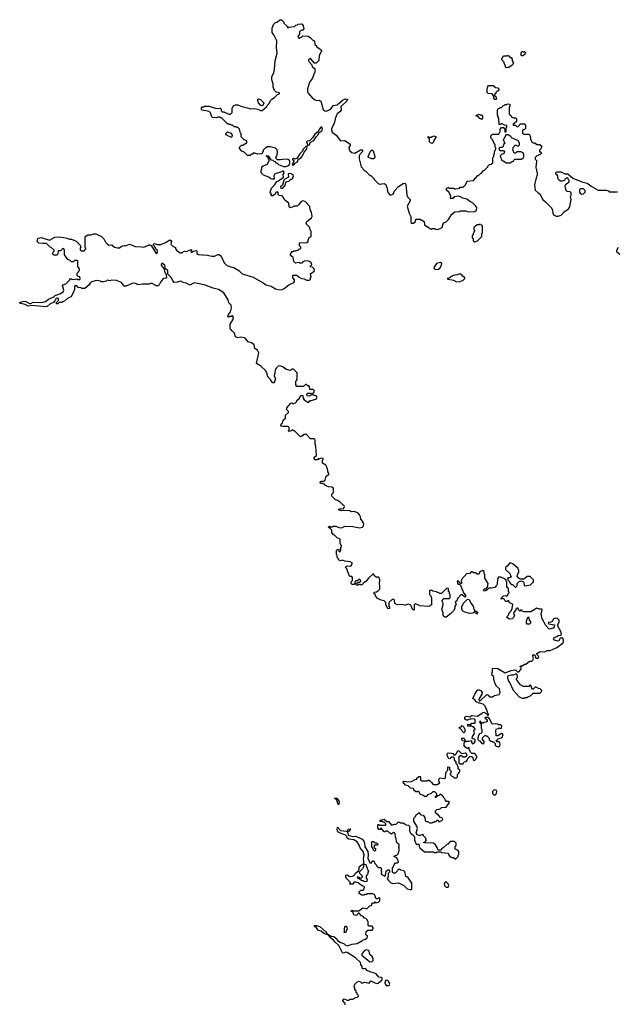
# Model space of a CAD drawing. Extents: x 1980017 to 2252640, y 74400 to 266395.
# Tile 285 of 388: x 2141112 to 2149204, y 219074 to 232410. Entities that reach past the tile are written whole.
import ezdxf

# ---------------------------------------------------------------- set-up
doc = ezdxf.new("R2010")
doc.units = 0

msp = doc.modelspace()

# ---------------------------------------------------------------- linework, layer by layer
at = {"layer": '0CON20XD'}
for points in [[(2142768, 229332), (2142795, 229328), (2142865, 229362), (2142875, 229362), (2142893, 229353), (2142952, 229255), (2142968, 229242), (2142980, 229265), (2142979, 229285), (2142954, 229304), (2142945, 229328), (2142922, 229355), (2142925, 229370), (2142935, 229377), (2142975, 229367), (2143025, 229367), (2143087, 229393), (2143145, 229428), (2143159, 229419), (2143166, 229406), (2143158, 229375), (2143162, 229365), (2143185, 229343), (2143220, 229325), (2143222, 229305), (2143238, 229285), (2143285, 229250), (2143305, 229250), (2143343, 229277), (2143375, 229272), (2143405, 229290), (2143437, 229297), (2143440, 229285), (2143430, 229275), (2143435, 229260), (2143445, 229260), (2143464, 229276), (2143500, 229285), (2143512, 229275), (2143513, 229243), (2143528, 229228), (2143655, 229222), (2143715, 229208), (2143752, 229208), (2143795, 229230), (2143815, 229228), (2143840, 229205), (2143882, 229115), (2143915, 229082), (2143985, 229058), (2144013, 229053), (2144080, 229015), (2144125, 228970), (2144275, 228922), (2144408, 228848), (2144445, 228818), (2144518, 228802), (2144576, 228766), (2144614, 228754), (2144655, 228752), (2144693, 228767), (2144755, 228818), (2144825, 228850), (2144832, 228865), (2144832, 228885), (2144812, 228915), (2144810, 228945), (2144815, 228950), (2144865, 228950), (2144895, 228922), (2144930, 228905), (2144965, 228898), (2144995, 228882), (2145037, 228883), (2145050, 228895), (2145050, 228915), (2145058, 228925), (2145052, 228968), (2145098, 229002), (2145102, 229015), (2145100, 229035), (2145078, 229058), (2145052, 229062), (2145052, 229078), (2145070, 229095), (2145060, 229115), (2145035, 229133), (2145005, 229142), (2144965, 229140), (2144955, 229130), (2144945, 229130), (2144935, 229110), (2144905, 229110), (2144895, 229120), (2144845, 229110), (2144823, 229133), (2144817, 229187), (2144780, 229215), (2144780, 229235), (2144802, 229268), (2144815, 229270), (2144825, 229280), (2144855, 229280), (2144865, 229290), (2144885, 229290), (2144902, 229308), (2144918, 229312), (2144918, 229328), (2144900, 229345), (2144902, 229388), (2145008, 229392), (2145020, 229405), (2145020, 229425), (2145032, 229458), (2145060, 229475), (2145060, 229545), (2145050, 229555), (2145035, 229600), (2144990, 229645), (2145000, 229675), (2145063, 229727), (2145072, 229745), (2145063, 229803), (2145047, 229835), (2145042, 229882), (2144976, 229946), (2144945, 229957), (2144922, 229948), (2144893, 229907), (2144867, 229883), (2144827, 229883), (2144795, 229868), (2144785, 229870), (2144775, 229860), (2144760, 229875), (2144758, 229925), (2144700, 229965), (2144678, 230008), (2144665, 230022), (2144625, 230030), (2144612, 230042), (2144612, 230065), (2144605, 230077), (2144575, 230068), (2144570, 230045), (2144540, 230025), (2144524, 230024), (2144512, 230035), (2144520, 230055), (2144505, 230060), (2144503, 230073), (2144522, 230128), (2144570, 230180), (2144592, 230218), (2144615, 230227), (2144682, 230275), (2144678, 230315), (2144692, 230338), (2144690, 230355), (2144685, 230360), (2144673, 230357), (2144647, 230343), (2144565, 230320), (2144552, 230295), (2144558, 230252), (2144535, 230248), (2144513, 230253), (2144487, 230277), (2144412, 230302), (2144380, 230335), (2144380, 230375), (2144390, 230385), (2144392, 230418), (2144408, 230432), (2144468, 230452), (2144482, 230488), (2144490, 230495), (2144490, 230515), (2144482, 230522), (2144478, 230538), (2144452, 230562), (2144455, 230570), (2144478, 230568), (2144512, 230512), (2144538, 230508), (2144552, 230492), (2144568, 230488), (2144582, 230472), (2144598, 230468), (2144615, 230450), (2144685, 230422), (2144715, 230420), (2144745, 230430), (2144760, 230445), (2144768, 230465), (2144768, 230498), (2144747, 230517), (2144735, 230520), (2144675, 230518), (2144645, 230510), (2144602, 230512), (2144580, 230535), (2144580, 230545), (2144598, 230575), (2144602, 230625), (2144597, 230647), (2144575, 230668), (2144505, 230688), (2144465, 230690), (2144455, 230680), (2144445, 230680), (2144410, 230645), (2144410, 230625), (2144402, 230618), (2144398, 230602), (2144387, 230593), (2144335, 230588), (2144295, 230600), (2144275, 230600), (2144265, 230590), (2144255, 230590), (2144235, 230570), (2144205, 230570), (2144195, 230570), (2144150, 230615), (2144121, 230631), (2144090, 230665), (2144092, 230688), (2144115, 230710), (2144135, 230710), (2144162, 230728), (2144178, 230732), (2144190, 230745), (2144188, 230768), (2144152, 230782), (2144112, 230822), (2144110, 230865), (2144100, 230875), (2144090, 230925), (2144065, 230950), (2144052, 230952), (2144045, 230960), (2144015, 230960), (2143995, 230980), (2143975, 230980), (2143965, 230990), (2143945, 230990), (2143938, 230998), (2143925, 231000), (2143845, 231080), (2143835, 231080), (2143825, 231090), (2143795, 231090), (2143775, 231080), (2143723, 231083), (2143712, 231095), (2143698, 231148), (2143678, 231168), (2143583, 231183), (2143573, 231193), (2143573, 231217), (2143585, 231230), (2143605, 231230), (2143615, 231240), (2143675, 231240), (2143778, 231208), (2143825, 231210), (2143838, 231198), (2143840, 231175), (2143852, 231162), (2143875, 231160), (2143945, 231130), (2143968, 231132), (2143988, 231152), (2143990, 231205), (2144003, 231237), (2144011, 231249), (2144036, 231256), (2144065, 231257), (2144105, 231240), (2144244, 231204), (2144295, 231208), (2144335, 231200), (2144375, 231178), (2144395, 231178), (2144458, 231232), (2144462, 231248), (2144490, 231275), (2144506, 231314), (2144525, 231332), (2144563, 231357), (2144602, 231398), (2144630, 231405), (2144628, 231418), (2144620, 231425), (2144585, 231430), (2144562, 231452), (2144543, 231495), (2144543, 231543), (2144527, 231597), (2144527, 231635), (2144552, 231695), (2144562, 231735), (2144572, 231855), (2144598, 231955), (2144588, 232035), (2144592, 232122), (2144558, 232195), (2144531, 232235), (2144532, 232295), (2144550, 232345), (2144575, 232370), (2144605, 232380), (2144635, 232410), (2144658, 232408), (2144688, 232378), (2144690, 232365), (2144730, 232325), (2144732, 232312), (2144745, 232300), (2144755, 232310), (2144835, 232320), (2144852, 232338), (2144875, 232340), (2144885, 232350), (2144925, 232352), (2144935, 232348), (2144952, 232325), (2144960, 232285), (2144945, 232270), (2144932, 232268), (2144902, 232248), (2144900, 232215), (2144880, 232185), (2144882, 232172), (2144892, 232162), (2144905, 232160), (2144912, 232168), (2144928, 232172), (2144945, 232190), (2145017, 232187), (2145050, 232165), (2145085, 232130), (2145095, 232130), (2145105, 232120), (2145110, 232075), (2145130, 232055), (2145130, 232045), (2145200, 231995), (2145200, 231985), (2145168, 231925), (2145162, 231858), (2145125, 231820), (2145102, 231822), (2145055, 231882), (2145035, 231882), (2145023, 231867), (2145028, 231845), (2145068, 231798), (2145072, 231772), (2145108, 231748), (2145110, 231695), (2145100, 231685), (2145075, 231620), (2145038, 231565), (2145010, 231475), (2145010, 231435), (2145016, 231415), (2145075, 231348), (2145115, 231323), (2145135, 231317), (2145165, 231319), (2145189, 231305), (2145223, 231195), (2145244, 231174), (2145263, 231173), (2145295, 231183), (2145328, 231205), (2145355, 231246), (2145411, 231259), (2145485, 231322), (2145525, 231340), (2145550, 231335), (2145535, 231300), (2145462, 231235), (2145463, 231185), (2145448, 231161), (2145413, 231135), (2145402, 231118), (2145383, 231065), (2145376, 231024), (2145358, 230975), (2145333, 230937), (2145332, 230915), (2145345, 230888), (2145396, 230846), (2145455, 230768), (2145515, 230773), (2145588, 230725), (2145588, 230705), (2145571, 230679), (2145573, 230655), (2145584, 230634), (2145609, 230609), (2145649, 230601), (2145725, 230646), (2145755, 230647), (2145756, 230625), (2145718, 230585), (2145708, 230565), (2145707, 230527), (2145738, 230418), (2145785, 230362), (2145803, 230353), (2145855, 230300), (2145865, 230300), (2145910, 230255), (2145910, 230245), (2145968, 230192), (2145985, 230182), (2146045, 230190), (2146055, 230180), (2146065, 230180), (2146087, 230127), (2146092, 230085), (2146103, 230063), (2146125, 230040), (2146145, 230038), (2146170, 230045), (2146189, 230091), (2146240, 230150), (2146305, 230190), (2146328, 230198), (2146342, 230182), (2146352, 230035), (2146365, 230010), (2146400, 229975), (2146398, 229955), (2146360, 229885), (2146385, 229790), (2146410, 229745), (2146408, 229665), (2146420, 229655), (2146445, 229654), (2146470, 229675), (2146470, 229695), (2146482, 229708), (2146535, 229708), (2146590, 229675), (2146592, 229632), (2146625, 229610), (2146635, 229610), (2146665, 229580), (2146685, 229572), (2146695, 229580), (2146735, 229580), (2146745, 229572), (2146775, 229570), (2146825, 229590), (2146837, 229603), (2146842, 229635), (2146855, 229660), (2146885, 229670), (2146920, 229705), (2146965, 229778), (2147003, 229807), (2147065, 229810), (2147075, 229820), (2147155, 229820), (2147175, 229810), (2147205, 229808), (2147275, 229810), (2147298, 229832), (2147300, 229865), (2147290, 229875), (2147290, 229885), (2147245, 229930), (2147205, 229948), (2147165, 229980), (2147113, 229993), (2147082, 230012), (2147055, 230018), (2146995, 230010), (2146975, 229990), (2146945, 229990), (2146950, 230025), (2146930, 230055)], [(2147705, 231760), (2147690, 231775), (2147690, 231785), (2147670, 231815), (2147670, 231835), (2147640, 231865), (2147645, 231890), (2147665, 231920), (2147705, 231920), (2147715, 231930), (2147722, 231922), (2147735, 231920), (2147755, 231900), (2147765, 231900), (2147780, 231875), (2147780, 231855), (2147800, 231825), (2147780, 231795), (2147735, 231762), (2147705, 231760)], [(2147925, 231920), (2147912, 231922), (2147900, 231935), (2147900, 231965), (2147915, 231980), (2147928, 231978), (2147935, 231970), (2147945, 231980), (2147958, 231968), (2147960, 231955), (2147952, 231948), (2147948, 231932), (2147932, 231928), (2147925, 231920)], [(2147565, 231330), (2147545, 231330), (2147530, 231345), (2147530, 231375), (2147508, 231408), (2147455, 231410), (2147442, 231422), (2147440, 231475), (2147448, 231482), (2147450, 231505), (2147462, 231518), (2147525, 231520), (2147555, 231490), (2147587, 231487), (2147600, 231475), (2147600, 231455), (2147585, 231440), (2147575, 231440), (2147560, 231425), (2147558, 231412), (2147540, 231395), (2147542, 231382), (2147558, 231368), (2147562, 231352), (2147570, 231345), (2147565, 231330)], [(2144385, 231242), (2144371, 231251), (2144346, 231286), (2144337, 231315), (2144338, 231332), (2144345, 231338), (2144375, 231328), (2144418, 231285), (2144420, 231275), (2144410, 231265), (2144408, 231252), (2144385, 231242)], [(2146930, 230055), (2146928, 230068), (2146892, 230102), (2146892, 230128), (2146908, 230132), (2146915, 230140), (2146925, 230130), (2146985, 230130), (2146995, 230120), (2147015, 230120), (2147065, 230130), (2147075, 230140), (2147115, 230140), (2147150, 230175), (2147170, 230225), (2147258, 230232), (2147315, 230300), (2147325, 230300), (2147352, 230328), (2147365, 230330), (2147392, 230368), (2147405, 230370), (2147438, 230402), (2147450, 230415), (2147450, 230425), (2147472, 230448), (2147498, 230452), (2147518, 230472), (2147520, 230545), (2147530, 230555), (2147532, 230582), (2147540, 230595), (2147540, 230625), (2147560, 230655), (2147560, 230675), (2147550, 230685), (2147548, 230718), (2147542, 230722), (2147518, 230778), (2147500, 230795), (2147498, 230808), (2147490, 230815), (2147490, 230835), (2147515, 230860), (2147600, 230860), (2147620, 230895), (2147620, 230925), (2147635, 230950), (2147668, 230948), (2147672, 230932), (2147680, 230925), (2147682, 230892), (2147695, 230890), (2147700, 230895), (2147700, 230945), (2147710, 230955), (2147708, 230978), (2147675, 230980), (2147645, 231000), (2147632, 230998), (2147625, 230990), (2147602, 230992), (2147600, 231075), (2147592, 231082), (2147590, 231105), (2147580, 231115), (2147580, 231185), (2147588, 231192), (2147592, 231208), (2147608, 231212), (2147615, 231220), (2147638, 231222), (2147662, 231248), (2147678, 231252), (2147685, 231260), (2147705, 231260), (2147715, 231270), (2147748, 231268), (2147750, 231235), (2147740, 231225), (2147740, 231135), (2147748, 231128), (2147752, 231112), (2147768, 231108), (2147772, 231092), (2147788, 231088), (2147795, 231080), (2147825, 231080), (2147840, 231065), (2147838, 231032), (2147808, 231002), (2147792, 230998), (2147792, 230982), (2147825, 230980), (2147842, 230962), (2147855, 230960), (2147895, 231000), (2147948, 230998), (2147960, 230985), (2147960, 230935), (2147948, 230922), (2147932, 230918), (2147922, 230908), (2147922, 230872), (2147935, 230860), (2148008, 230858), (2148020, 230845), (2148022, 230822), (2148030, 230815), (2148030, 230785), (2148038, 230778), (2148042, 230762), (2148062, 230742), (2148085, 230740), (2148115, 230720), (2148155, 230720), (2148180, 230695), (2148168, 230662), (2148150, 230645), (2148152, 230622), (2148168, 230618), (2148178, 230602), (2148158, 230582), (2148142, 230578), (2148135, 230570), (2148112, 230568), (2148090, 230545), (2148093, 230523), (2148110, 230505), (2148110, 230465), (2148105, 230460), (2148100, 230405), (2148110, 230385), (2148110, 230355), (2148120, 230345), (2148120, 230305), (2148104, 230266), (2148082, 230175), (2148093, 230103), (2148130, 230065), (2148155, 230050), (2148194, 229974), (2148233, 229943), (2148310, 229865), (2148326, 229835), (2148331, 229791), (2148342, 229765), (2148375, 229748), (2148403, 229747), (2148445, 229763), (2148485, 229808), (2148543, 229847), (2148562, 229875), (2148580, 229975), (2148572, 230015), (2148580, 230035), (2148580, 230065), (2148565, 230080), (2148525, 230082), (2148512, 230095), (2148500, 230155), (2148507, 230183), (2148530, 230195), (2148550, 230215), (2148550, 230235), (2148542, 230242), (2148538, 230258), (2148525, 230270), (2148492, 230248), (2148488, 230232), (2148456, 230224), (2148434, 230224), (2148410, 230235), (2148400, 230265), (2148400, 230295), (2148388, 230308), (2148375, 230310), (2148370, 230325), (2148370, 230335), (2148385, 230350), (2148445, 230350), (2148495, 230320), (2148535, 230320), (2148602, 230262), (2148723, 230213), (2148795, 230198), (2148850, 230155), (2148945, 230102), (2149052, 230102), (2149085, 230090), (2149095, 230080), (2149205, 230080)], [(2147365, 231060), (2147358, 231068), (2147342, 231072), (2147318, 231098), (2147292, 231102), (2147292, 231118), (2147315, 231120), (2147325, 231130), (2147338, 231128), (2147345, 231120), (2147365, 231120), (2147380, 231105), (2147380, 231075), (2147365, 231060)], [(2143985, 230820), (2143965, 230820), (2143918, 230848), (2143902, 230852), (2143902, 230868), (2143925, 230890), (2143938, 230888), (2143945, 230880), (2143968, 230878), (2143990, 230845), (2143985, 230820)], [(2145015, 230708), (2145035, 230714), (2145043, 230747), (2145097, 230773), (2145126, 230824), (2145151, 230845), (2145163, 230877), (2145201, 230899), (2145210, 230925), (2145204, 230954), (2145195, 230957), (2145185, 230950), (2145149, 230891), (2145110, 230860), (2145075, 230810), (2145035, 230768), (2145005, 230766), (2144996, 230755), (2145015, 230708)], [(2146695, 230732), (2146675, 230740), (2146660, 230755), (2146660, 230795), (2146642, 230812), (2146642, 230828), (2146655, 230820), (2146685, 230820), (2146695, 230830), (2146725, 230838), (2146750, 230825), (2146718, 230775), (2146715, 230750), (2146695, 230732)], [(2147755, 230470), (2147782, 230488), (2147798, 230492), (2147802, 230508), (2147815, 230520), (2147905, 230520), (2147912, 230528), (2147928, 230532), (2147932, 230548), (2147940, 230555), (2147940, 230585), (2147932, 230592), (2147928, 230608), (2147912, 230612), (2147905, 230620), (2147845, 230620), (2147825, 230600), (2147812, 230602), (2147802, 230612), (2147800, 230635), (2147790, 230645), (2147792, 230678), (2147808, 230692), (2147815, 230710), (2147835, 230710), (2147845, 230700), (2147868, 230702), (2147880, 230715), (2147880, 230745), (2147872, 230752), (2147868, 230768), (2147772, 230812), (2147768, 230828), (2147752, 230832), (2147725, 230850), (2147695, 230850), (2147678, 230812), (2147670, 230805), (2147668, 230792), (2147660, 230785), (2147680, 230735), (2147662, 230718), (2147658, 230692), (2147645, 230680), (2147612, 230678), (2147602, 230668), (2147600, 230655), (2147615, 230640), (2147665, 230640), (2147678, 230618), (2147666, 230594), (2147642, 230588), (2147620, 230565), (2147642, 230502), (2147658, 230498), (2147705, 230470), (2147755, 230470)], [(2144802, 230442), (2144825, 230442), (2144842, 230468), (2144874, 230486), (2144882, 230515), (2144919, 230541), (2144942, 230568), (2144966, 230615), (2144997, 230653), (2145004, 230685), (2144998, 230695), (2144985, 230691), (2144949, 230655), (2144935, 230623), (2144905, 230593), (2144865, 230532), (2144835, 230520), (2144825, 230530), (2144815, 230530), (2144800, 230515), (2144818, 230508), (2144822, 230495), (2144802, 230442)], [(2145905, 230524), (2145882, 230525), (2145840, 230545), (2145832, 230555), (2145862, 230628), (2145885, 230648), (2145896, 230636), (2145923, 230555), (2145917, 230535), (2145905, 230524)], [(2144649, 230129), (2144675, 230130), (2144708, 230162), (2144715, 230210), (2144735, 230220), (2144758, 230222), (2144782, 230248), (2144795, 230250), (2144810, 230265), (2144812, 230278), (2144820, 230285), (2144815, 230310), (2144802, 230312), (2144793, 230323), (2144778, 230328), (2144748, 230322), (2144752, 230275), (2144700, 230250), (2144690, 230235), (2144671, 230169), (2144644, 230146), (2144649, 230129)], [(2148718, 230048), (2148745, 230050), (2148770, 230075), (2148770, 230095), (2148747, 230117), (2148705, 230120), (2148693, 230107), (2148690, 230075), (2148700, 230060), (2148718, 230048)], [(2147275, 229402), (2147310, 229415), (2147368, 229475), (2147370, 229495), (2147360, 229505), (2147380, 229525), (2147380, 229615), (2147368, 229628), (2147352, 229632), (2147345, 229640), (2147335, 229630), (2147305, 229630), (2147260, 229595), (2147260, 229565), (2147268, 229558), (2147270, 229545), (2147250, 229515), (2147250, 229495), (2147240, 229485), (2147240, 229455), (2147250, 229445), (2147250, 229415), (2147275, 229402)], [(2145662, 224768), (2145695, 224790), (2145718, 224792), (2145728, 224802), (2145730, 224815), (2145715, 224830), (2145685, 224810), (2145662, 224808), (2145650, 224795), (2145648, 224772), (2145635, 224760), (2145615, 224760), (2145600, 224775), (2145602, 224798), (2145620, 224815), (2145620, 224855), (2145608, 224868), (2145585, 224870), (2145572, 224882), (2145570, 224905), (2145550, 224935), (2145547, 224967), (2145520, 224995), (2145548, 225012), (2145595, 225010), (2145617, 225047), (2145585, 225067), (2145514, 225074), (2145485, 225090), (2145455, 225082), (2145430, 225095), (2145428, 225108), (2145410, 225125), (2145410, 225155), (2145400, 225165), (2145400, 225225), (2145428, 225238), (2145440, 225225), (2145430, 225215), (2145445, 225200), (2145460, 225225), (2145460, 225265), (2145468, 225272), (2145470, 225285), (2145450, 225315), (2145450, 225375), (2145412, 225392), (2145375, 225430), (2145362, 225432), (2145340, 225465), (2145340, 225495), (2145318, 225518), (2145290, 225535), (2145305, 225548), (2145315, 225540), (2145345, 225540), (2145355, 225550), (2145395, 225552), (2145445, 225528), (2145485, 225530), (2145515, 225550), (2145623, 225547), (2145715, 225528), (2145752, 225538), (2145768, 225552), (2145770, 225585), (2145760, 225595), (2145760, 225615), (2145730, 225645), (2145727, 225675), (2145714, 225704), (2145694, 225724), (2145645, 225750), (2145605, 225742), (2145590, 225755), (2145565, 225763), (2145465, 225758), (2145438, 225765), (2145428, 225775), (2145462, 225788), (2145495, 225787), (2145512, 225815), (2145506, 225826), (2145490, 225835), (2145450, 225875), (2145417, 225897), (2145390, 225905), (2145340, 225955), (2145340, 225985), (2145360, 226005), (2145360, 226065), (2145337, 226077), (2145295, 226082), (2145273, 226093), (2145252, 226102), (2145238, 226118), (2145222, 226122), (2145215, 226130), (2145185, 226130), (2145180, 226135), (2145180, 226145), (2145192, 226158), (2145235, 226160), (2145250, 226175), (2145262, 226228), (2145298, 226252), (2145300, 226265), (2145290, 226275), (2145280, 226325), (2145270, 226335), (2145270, 226355), (2145262, 226362), (2145258, 226378), (2145210, 226405), (2145210, 226445), (2145220, 226455), (2145220, 226465), (2145195, 226470), (2145175, 226460), (2145155, 226460), (2145145, 226450), (2145115, 226450), (2145100, 226465), (2145100, 226485), (2145130, 226505), (2145122, 226635), (2145112, 226665), (2145113, 226713), (2145108, 226725), (2145093, 226733), (2145052, 226732), (2144995, 226790), (2144955, 226790), (2144935, 226770), (2144922, 226768), (2144915, 226760), (2144835, 226840), (2144822, 226842), (2144815, 226850), (2144795, 226850), (2144788, 226842), (2144762, 226832), (2144750, 226845), (2144760, 226855), (2144760, 226885), (2144748, 226898), (2144675, 226898), (2144650, 226905), (2144652, 226925), (2144672, 226948), (2144680, 226985), (2144710, 227015), (2144710, 227055), (2144752, 227088), (2144750, 227105), (2144728, 227125), (2144728, 227155), (2144782, 227218), (2144795, 227220), (2144805, 227210), (2144825, 227210), (2144832, 227218), (2144845, 227220), (2144860, 227235), (2144865, 227250), (2144900, 227285), (2144914, 227316), (2144925, 227320), (2144948, 227318), (2144950, 227285), (2144965, 227260), (2145015, 227230), (2145025, 227230), (2145045, 227250), (2145065, 227250), (2145103, 227267), (2145125, 227270), (2145142, 227295), (2145127, 227317), (2145105, 227318), (2145075, 227330), (2145062, 227328), (2145035, 227310), (2145010, 227315), (2145000, 227325), (2145000, 227335), (2145015, 227350), (2145055, 227350), (2145062, 227342), (2145075, 227340), (2145100, 227365), (2145098, 227388), (2145085, 227400), (2145042, 227402), (2145038, 227438), (2145025, 227450), (2145015, 227450), (2144995, 227470), (2144982, 227468), (2144955, 227440), (2144863, 227443), (2144850, 227465), (2144852, 227515), (2144860, 227525), (2144870, 227535), (2144870, 227625), (2144820, 227675), (2144803, 227677), (2144775, 227660), (2144725, 227672), (2144700, 227685), (2144675, 227708), (2144635, 227722), (2144610, 227715), (2144574, 227676), (2144560, 227585), (2144578, 227545), (2144558, 227492), (2144542, 227492), (2144512, 227522), (2144508, 227538), (2144473, 227573), (2144462, 227615), (2144443, 227653), (2144379, 227719), (2144345, 227740), (2144335, 227740), (2144320, 227755), (2144348, 227898), (2144334, 227934), (2144298, 227955), (2144286, 228006), (2144251, 228031), (2144207, 228047), (2144166, 228096), (2144155, 228102), (2144105, 228109), (2144065, 228100), (2144033, 228113), (2144020, 228165), (2143995, 228190), (2143980, 228195), (2143980, 228205), (2143962, 228225), (2143962, 228285), (2144000, 228345), (2144007, 228377), (2143995, 228400), (2143985, 228400), (2143975, 228390), (2143955, 228390), (2143945, 228380), (2143930, 228385), (2143940, 228415), (2143967, 228453), (2143980, 228505), (2143974, 228544), (2143946, 228576), (2143933, 228615), (2143875, 228712), (2143805, 228757), (2143730, 228775), (2143624, 228814), (2143485, 228847), (2143455, 228837), (2143415, 228812), (2143365, 228842), (2143325, 228850), (2143295, 228868), (2143246, 228854), (2143205, 228850), (2143185, 228872), (2143168, 228915), (2143119, 228965), (2143118, 229015), (2143087, 229035), (2143076, 229085), (2143044, 229106), (2143034, 229106), (2143028, 229085), (2143070, 229030), (2143071, 229005), (2143094, 228955), (2143102, 228915), (2143095, 228908), (2143065, 228903), (2143045, 228890), (2143020, 228855), (2143003, 228817), (2142987, 228803), (2142963, 228803), (2142905, 228838), (2142884, 228836), (2142865, 228828), (2142775, 228830), (2142725, 228818), (2142703, 228823), (2142685, 228838), (2142645, 228842), (2142555, 228802), (2142525, 228800), (2142489, 228849), (2142425, 228878), (2142355, 228880), (2142335, 228872), (2142295, 228880), (2142285, 228870), (2142245, 228860), (2142215, 228860), (2142205, 228870), (2142153, 228877), (2142085, 228860), (2142065, 228840), (2142055, 228820), (2141995, 228770), (2141955, 228770), (2141945, 228778), (2141903, 228783), (2141887, 228807), (2141865, 228810), (2141854, 228796), (2141853, 228755), (2141843, 228725), (2141808, 228655), (2141765, 228638), (2141725, 228600), (2141695, 228590), (2141685, 228580), (2141645, 228580), (2141628, 228562), (2141612, 228562), (2141612, 228578), (2141640, 228605), (2141640, 228635), (2141605, 228638), (2141588, 228602), (2141569, 228581), (2141525, 228562), (2141484, 228526), (2141465, 228519), (2141275, 228538), (2141225, 228528), (2141185, 228554), (2141125, 228567), (2141112, 228575), (2141115, 228586), (2141177, 228597), (2141195, 228594), (2141245, 228567), (2141264, 228566), (2141295, 228584), (2141412, 228578), (2141460, 228595), (2141504, 228626), (2141574, 228656), (2141594, 228676), (2141655, 228697), (2141702, 228725), (2141710, 228745), (2141693, 228807), (2141702, 228818), (2141739, 228831), (2141790, 228885), (2141792, 228898), (2141815, 228900), (2141825, 228892), (2141863, 228897), (2141885, 228900), (2141895, 228893), (2141925, 228892), (2141932, 228905), (2141926, 228926), (2141902, 228932), (2141890, 228945), (2141890, 228975), (2141910, 228995), (2141912, 229008), (2141920, 229015), (2141920, 229035), (2141900, 229065), (2141898, 229138), (2141885, 229150), (2141855, 229150), (2141838, 229132), (2141815, 229130), (2141795, 229150), (2141762, 229162), (2141720, 229225), (2141720, 229295), (2141705, 229310), (2141692, 229308), (2141665, 229280), (2141632, 229278), (2141630, 229235), (2141615, 229220), (2141575, 229220), (2141560, 229235), (2141560, 229255), (2141580, 229275), (2141578, 229288), (2141540, 229325), (2141525, 229330), (2141475, 229380), (2141425, 229378), (2141370, 229385), (2141350, 229405), (2141360, 229445), (2141368, 229452), (2141405, 229458), (2141515, 229422), (2141590, 229465), (2141655, 229470), (2141753, 229453), (2141785, 229438), (2141815, 229438), (2141875, 229408), (2141930, 229355), (2141940, 229325), (2141933, 229317), (2141930, 229295), (2141945, 229280), (2141985, 229280), (2142010, 229305), (2142010, 229315), (2142000, 229325), (2142000, 229475), (2142034, 229496), (2142074, 229496), (2142115, 229510), (2142145, 229511), (2142220, 229475), (2142251, 229441), (2142272, 229395), (2142295, 229372), (2142318, 229358), (2142362, 229362), (2142395, 229330), (2142435, 229320), (2142465, 229320), (2142485, 229340), (2142503, 229347), (2142525, 229352), (2142535, 229348), (2142555, 229350), (2142605, 229368), (2142675, 229338), (2142768, 229332)], [(2149217, 229323), (2149192, 229285), (2149195, 229270), (2149240, 229235)], [(2146765, 229027), (2146785, 229032), (2146803, 229046), (2146824, 229085), (2146827, 229107), (2146812, 229122), (2146755, 229107), (2146720, 229055), (2146722, 229042), (2146735, 229032), (2146765, 229027)], [(2147025, 228860), (2147075, 228862), (2147118, 228882), (2147140, 228905), (2147138, 228915), (2147111, 228935), (2147095, 228957), (2147075, 228967), (2147035, 228952), (2146983, 228947), (2146925, 228910), (2146902, 228905), (2146914, 228894), (2146985, 228880), (2147025, 228860)], [(2147825, 224720), (2147848, 224742), (2147850, 224775), (2147875, 224800), (2147897, 224803), (2147905, 224810), (2147925, 224800), (2147940, 224785), (2147943, 224753), (2147955, 224740), (2148030, 224755), (2148070, 224795), (2148070, 224825), (2148025, 224870), (2147985, 224870), (2147937, 224833), (2147885, 224830), (2147850, 224865), (2147853, 224897), (2147870, 224925), (2147870, 224955), (2147860, 224965), (2147860, 224975), (2147788, 225038), (2147765, 225048), (2147745, 225048), (2147713, 225007), (2147688, 224992), (2147690, 224965), (2147752, 224905), (2147758, 224878), (2147770, 224865), (2147745, 224850), (2147722, 224848), (2147720, 224825), (2147745, 224800), (2147755, 224780), (2147775, 224760), (2147785, 224760), (2147825, 224720)], [(2146958, 222168), (2146962, 222162), (2146978, 222158), (2146995, 222140), (2147028, 222142), (2147040, 222155), (2147042, 222188), (2147060, 222205), (2147060, 222215), (2147070, 222225), (2147070, 222245), (2147050, 222265), (2147050, 222295), (2147042, 222302), (2147038, 222318), (2147020, 222335), (2147020, 222355), (2147000, 222385), (2146998, 222408), (2146985, 222420), (2146955, 222420), (2146935, 222400), (2146922, 222402), (2146915, 222410), (2146900, 222455), (2146902, 222468), (2146912, 222478), (2146957, 222477), (2146975, 222470), (2146992, 222452), (2147005, 222450), (2147028, 222472), (2147045, 222510), (2147058, 222508), (2147095, 222470), (2147148, 222478), (2147160, 222465), (2147160, 222435), (2147145, 222420), (2147115, 222420), (2147095, 222440), (2147075, 222440), (2147060, 222425), (2147060, 222345), (2147075, 222330), (2147115, 222330), (2147132, 222358), (2147158, 222362), (2147177, 222383), (2147180, 222405), (2147208, 222432), (2147235, 222430), (2147248, 222418), (2147250, 222385), (2147265, 222370), (2147288, 222392), (2147292, 222408), (2147300, 222415), (2147300, 222435), (2147275, 222470), (2147235, 222470), (2147220, 222485), (2147200, 222525), (2147198, 222548), (2147185, 222550), (2147178, 222542), (2147165, 222540), (2147132, 222572), (2147130, 222615), (2147140, 222625), (2147140, 222640), (2147112, 222642), (2147100, 222655), (2147100, 222675), (2147105, 222680), (2147128, 222678), (2147140, 222665), (2147140, 222640), (2147195, 222638), (2147228, 222648), (2147228, 222618), (2147245, 222600), (2147267, 222613), (2147280, 222635), (2147280, 222655), (2147267, 222667), (2147240, 222675), (2147245, 222700), (2147269, 222741), (2147261, 222779), (2147265, 222790), (2147280, 222795), (2147280, 222805), (2147255, 222830), (2147245, 222830), (2147235, 222840), (2147185, 222840), (2147170, 222855), (2147185, 222870), (2147215, 222860), (2147235, 222880), (2147278, 222882), (2147280, 222925), (2147265, 222940), (2147225, 222938), (2147215, 222942), (2147177, 222923), (2147163, 222923), (2147140, 222935), (2147138, 222962), (2147142, 222968), (2147163, 222977), (2147205, 222967), (2147235, 222984), (2147312, 222978), (2147358, 223008), (2147375, 223010), (2147380, 223025), (2147395, 223030), (2147438, 223008), (2147445, 222990), (2147458, 222992), (2147460, 223005), (2147450, 223015), (2147448, 223035), (2147415, 223110), (2147388, 223138), (2147333, 223153), (2147295, 223172), (2147276, 223196), (2147248, 223218), (2147273, 223275), (2147305, 223322), (2147315, 223332), (2147335, 223333), (2147360, 223320), (2147373, 223295), (2147370, 223275), (2147330, 223205), (2147335, 223180), (2147348, 223182), (2147435, 223270), (2147455, 223260), (2147475, 223240), (2147515, 223240), (2147543, 223257), (2147605, 223272), (2147618, 223295), (2147608, 223345), (2147568, 223385), (2147552, 223415), (2147532, 223475), (2147532, 223512), (2147508, 223528), (2147506, 223545), (2147516, 223576), (2147512, 223615), (2147520, 223625), (2147584, 223624), (2147685, 223562), (2147765, 223593), (2147815, 223602), (2147828, 223598), (2147855, 223572), (2147875, 223582), (2147900, 223615), (2147900, 223635), (2147890, 223645), (2147892, 223658), (2147915, 223660), (2147945, 223680), (2147965, 223680), (2148015, 223720), (2148045, 223720), (2148060, 223735), (2148070, 223755), (2148063, 223765), (2148062, 223808), (2148088, 223808), (2148102, 223762), (2148122, 223762), (2148138, 223772), (2148140, 223785), (2148120, 223805), (2148112, 223828), (2148125, 223830), (2148158, 223852), (2148222, 223848), (2148255, 223868), (2148295, 223868), (2148335, 223882), (2148384, 223906), (2148469, 223971), (2148473, 224005), (2148464, 224034), (2148445, 224036), (2148426, 224025), (2148414, 223996), (2148405, 223991), (2148352, 224005), (2148339, 224025), (2148350, 224040), (2148385, 224055), (2148405, 224070), (2148440, 224075), (2148446, 224084), (2148437, 224125), (2148399, 224195), (2148400, 224215), (2148418, 224255), (2148418, 224275), (2148395, 224298), (2148365, 224303), (2148342, 224295), (2148322, 224258), (2148305, 224248), (2148272, 224245), (2148268, 224235), (2148275, 224228), (2148354, 224214), (2148347, 224185), (2148335, 224167), (2148285, 224153), (2148275, 224158), (2148237, 224205), (2148187, 224297), (2148174, 224356), (2148186, 224415), (2148180, 224425), (2148145, 224428), (2148115, 224440), (2148035, 224390), (2147938, 224388), (2147920, 224395), (2147915, 224410), (2147895, 224410), (2147885, 224400), (2147872, 224412), (2147868, 224428), (2147855, 224440), (2147845, 224440), (2147830, 224425), (2147830, 224415), (2147798, 224375), (2147810, 224335), (2147802, 224328), (2147800, 224315), (2147780, 224295), (2147745, 224290), (2147710, 224315), (2147712, 224328), (2147730, 224345), (2147740, 224375), (2147768, 224405), (2147782, 224435), (2147790, 224495), (2147742, 224512), (2147735, 224540), (2147722, 224538), (2147715, 224530), (2147695, 224530), (2147682, 224542), (2147678, 224558), (2147668, 224568), (2147645, 224570), (2147635, 224560), (2147630, 224565), (2147630, 224575), (2147662, 224608), (2147695, 224610), (2147705, 224600), (2147720, 224615), (2147722, 224628), (2147740, 224645), (2147738, 224658), (2147730, 224665), (2147730, 224705), (2147710, 224725), (2147710, 224795), (2147700, 224805), (2147698, 224818), (2147678, 224838), (2147625, 224860), (2147593, 224857), (2147580, 224835), (2147577, 224763), (2147570, 224745), (2147545, 224720), (2147495, 224708), (2147465, 224710), (2147438, 224682), (2147405, 224670), (2147392, 224688), (2147405, 224700), (2147428, 224702), (2147448, 224722), (2147457, 224773), (2147412, 224845), (2147410, 224895), (2147400, 224905), (2147400, 224935), (2147385, 224950), (2147350, 224935), (2147340, 224925), (2147338, 224912), (2147325, 224900), (2147305, 224900), (2147285, 224920), (2147255, 224920), (2147245, 224930), (2147225, 224930), (2147205, 224910), (2147187, 224903), (2147165, 224910), (2147092, 224828), (2147090, 224805), (2147098, 224785), (2147088, 224772), (2147082, 224772), (2147048, 224808), (2147035, 224800), (2147042, 224775), (2147054, 224764), (2147078, 224758), (2147092, 224715), (2147110, 224685), (2147120, 224645), (2147150, 224615), (2147150, 224595), (2147145, 224590), (2147133, 224593), (2147105, 224620), (2147085, 224618), (2147046, 224574), (2147025, 224530), (2147012, 224528), (2147010, 224515), (2147022, 224495), (2147015, 224480), (2147002, 224465), (2147002, 224435), (2146987, 224405), (2146945, 224363), (2146885, 224318), (2146868, 224318), (2146855, 224330), (2146848, 224345), (2146847, 224377), (2146828, 224425), (2146848, 224485), (2146848, 224505), (2146833, 224533), (2146833, 224547), (2146855, 224570), (2146925, 224570), (2146940, 224585), (2146940, 224625), (2146932, 224632), (2146930, 224655), (2146920, 224665), (2146920, 224705), (2146895, 224710), (2146825, 224640), (2146795, 224640), (2146785, 224650), (2146765, 224650), (2146755, 224660), (2146705, 224670), (2146695, 224680), (2146665, 224680), (2146660, 224675), (2146660, 224625), (2146677, 224607), (2146688, 224575), (2146690, 224485), (2146675, 224480), (2146657, 224463), (2146525, 224470), (2146518, 224478), (2146465, 224500), (2146452, 224485), (2146453, 224427), (2146445, 224410), (2146425, 224432), (2146411, 224471), (2146398, 224485), (2146375, 224492), (2146335, 224478), (2146275, 224490), (2146223, 224483), (2146192, 224502), (2146188, 224548), (2146177, 224557), (2146155, 224558), (2146110, 224515), (2146110, 224465), (2146120, 224455), (2146120, 224435), (2146095, 224430), (2146090, 224455), (2146070, 224485), (2146068, 224518), (2146047, 224537), (2146005, 224548), (2145955, 224570), (2145950, 224585), (2145930, 224605), (2145928, 224618), (2145910, 224635), (2145912, 224658), (2145945, 224660), (2145955, 224670), (2145968, 224672), (2145990, 224695), (2145990, 224745), (2145982, 224765), (2145990, 224825), (2145975, 224860), (2145955, 224860), (2145943, 224853), (2145912, 224882), (2145908, 224898), (2145895, 224900), (2145834, 224846), (2145798, 224802), (2145762, 224778), (2145755, 224760), (2145735, 224752), (2145725, 224760), (2145705, 224760), (2145695, 224750), (2145675, 224750), (2145662, 224768)], [(2147305, 224360), (2147298, 224368), (2147285, 224370), (2147275, 224390), (2147265, 224390), (2147247, 224373), (2147205, 224368), (2147140, 224385), (2147110, 224405), (2147100, 224435), (2147100, 224465), (2147110, 224475), (2147120, 224505), (2147175, 224560), (2147200, 224555), (2147219, 224509), (2147252, 224465), (2147260, 224425), (2147270, 224415), (2147272, 224402), (2147295, 224400), (2147310, 224385), (2147305, 224360)], [(2148015, 224222), (2147985, 224223), (2147973, 224235), (2147973, 224267), (2147995, 224320), (2148007, 224307), (2148010, 224275), (2148028, 224255), (2148030, 224235), (2148015, 224222)], [(2147945, 223220), (2147955, 223230), (2147985, 223230), (2147992, 223238), (2148028, 223252), (2148065, 223290), (2148155, 223290), (2148180, 223315), (2148178, 223328), (2148160, 223345), (2148135, 223350), (2148105, 223370), (2148092, 223368), (2148065, 223340), (2148055, 223340), (2148040, 223365), (2148038, 223388), (2148025, 223400), (2148005, 223380), (2147935, 223380), (2147895, 223400), (2147840, 223475), (2147840, 223485), (2147852, 223498), (2147852, 223515), (2147848, 223535), (2147835, 223550), (2147795, 223530), (2147765, 223532), (2147725, 223522), (2147718, 223515), (2147717, 223497), (2147731, 223451), (2147748, 223428), (2147780, 223355), (2147800, 223325), (2147875, 223238), (2147915, 223220), (2147945, 223220)], [(2147125, 222750), (2147102, 222772), (2147098, 222788), (2147078, 222808), (2147060, 222815), (2147072, 222828), (2147088, 222832), (2147105, 222850), (2147128, 222828), (2147132, 222812), (2147140, 222805), (2147140, 222765), (2147125, 222750)], [(2147595, 222560), (2147614, 222576), (2147620, 222595), (2147612, 222622), (2147605, 222630), (2147575, 222630), (2147560, 222645), (2147578, 222652), (2147592, 222668), (2147608, 222672), (2147615, 222680), (2147638, 222682), (2147650, 222695), (2147652, 222718), (2147660, 222725), (2147648, 222738), (2147635, 222740), (2147585, 222710), (2147562, 222712), (2147560, 222785), (2147570, 222805), (2147595, 222810), (2147605, 222820), (2147615, 222810), (2147638, 222812), (2147640, 222845), (2147625, 222860), (2147595, 222860), (2147588, 222868), (2147555, 222872), (2147515, 222870), (2147500, 222885), (2147477, 222937), (2147458, 222958), (2147415, 222960), (2147412, 222952), (2147440, 222925), (2147440, 222905), (2147430, 222895), (2147395, 222890), (2147388, 222882), (2147375, 222880), (2147348, 222908), (2147340, 222905), (2147342, 222892), (2147360, 222865), (2147360, 222815), (2147368, 222795), (2147370, 222755), (2147358, 222742), (2147340, 222735), (2147320, 222705), (2147320, 222685), (2147312, 222675), (2147320, 222655), (2147332, 222642), (2147348, 222638), (2147370, 222605), (2147398, 222602), (2147400, 222635), (2147380, 222665), (2147380, 222685), (2147415, 222720), (2147422, 222712), (2147438, 222708), (2147468, 222678), (2147470, 222655), (2147485, 222640), (2147508, 222638), (2147515, 222630), (2147528, 222628), (2147548, 222608), (2147552, 222585), (2147565, 222568), (2147595, 222560)], [(2145820, 220205), (2145820, 220215), (2145798, 220238), (2145782, 220242), (2145758, 220268), (2145742, 220272), (2145708, 220308), (2145695, 220310), (2145690, 220295), (2145672, 220278), (2145645, 220280), (2145630, 220295), (2145628, 220318), (2145618, 220328), (2145602, 220332), (2145602, 220338), (2145615, 220350), (2145625, 220340), (2145705, 220340), (2145758, 220382), (2145787, 220377), (2145795, 220370), (2145815, 220370), (2145852, 220408), (2145868, 220412), (2145878, 220422), (2145882, 220438), (2145895, 220450), (2145915, 220450), (2145925, 220460), (2145935, 220450), (2145970, 220455), (2145990, 220475), (2145990, 220505), (2145975, 220520), (2145958, 220502), (2145942, 220502), (2145930, 220515), (2145930, 220535), (2145920, 220545), (2145920, 220555), (2145895, 220570), (2145815, 220570), (2145808, 220562), (2145785, 220560), (2145775, 220550), (2145745, 220550), (2145710, 220575), (2145710, 220595), (2145732, 220618), (2145765, 220620), (2145778, 220632), (2145780, 220665), (2145775, 220670), (2145742, 220682), (2145695, 220720), (2145665, 220730), (2145642, 220728), (2145625, 220700), (2145582, 220702), (2145590, 220725), (2145533, 220783), (2145528, 220795), (2145528, 220822), (2145545, 220828), (2145575, 220808), (2145607, 220803), (2145640, 220820), (2145661, 220849), (2145698, 220882), (2145708, 220902), (2145710, 220935), (2145735, 220960), (2145748, 220962), (2145755, 220970), (2145770, 220970), (2145774, 221015), (2145769, 221045), (2145776, 221095), (2145761, 221145), (2145722, 221192), (2145705, 221240), (2145682, 221275), (2145635, 221300), (2145570, 221310), (2145548, 221325), (2145540, 221345), (2145522, 221365), (2145435, 221402), (2145422, 221412), (2145412, 221435), (2145415, 221472), (2145457, 221427), (2145538, 221418), (2145545, 221410), (2145550, 221410), (2145550, 221425), (2145562, 221445), (2145585, 221450), (2145590, 221445), (2145575, 221420), (2145550, 221410), (2145560, 221365), (2145625, 221346), (2145665, 221349), (2145749, 221309), (2145772, 221282), (2145782, 221255), (2145787, 221205), (2145828, 221145), (2145832, 221095), (2145827, 221053), (2145855, 220990), (2145878, 220992), (2145882, 221008), (2145892, 221018), (2145908, 221018), (2145922, 220982), (2145945, 220960), (2145950, 220945), (2145968, 220928), (2145998, 220928), (2146008, 220918), (2146010, 220895), (2146000, 220885), (2146010, 220875), (2146008, 220835), (2146045, 220812), (2146055, 220810), (2146067, 220823), (2146072, 220878), (2146108, 220898), (2146120, 220885), (2146120, 220865), (2146100, 220845), (2146100, 220795), (2146092, 220788), (2146090, 220775), (2146098, 220768), (2146100, 220755), (2146138, 220718), (2146165, 220712), (2146235, 220720), (2146307, 220687), (2146358, 220638), (2146397, 220627), (2146415, 220628), (2146422, 220635), (2146420, 220715), (2146368, 220798), (2146340, 220805), (2146328, 220868), (2146312, 220882), (2146272, 220892), (2146265, 220900), (2146235, 220900), (2146228, 220882), (2146195, 220850), (2146175, 220850), (2146160, 220865), (2146160, 220925), (2146168, 220932), (2146182, 220968), (2146202, 220988), (2146225, 220990), (2146240, 221005), (2146218, 221058), (2146180, 221075), (2146195, 221090), (2146218, 221092), (2146235, 221110), (2146250, 221155), (2146250, 221195), (2146240, 221205), (2146250, 221215), (2146250, 221245), (2146232, 221252), (2146212, 221272), (2146210, 221325), (2146200, 221335), (2146198, 221388), (2146188, 221398), (2146175, 221400), (2146145, 221380), (2146138, 221388), (2146122, 221392), (2146095, 221420), (2146065, 221420), (2146058, 221412), (2146045, 221410), (2146008, 221458), (2146002, 221458), (2145988, 221442), (2145975, 221440), (2145960, 221465), (2145960, 221505), (2145965, 221510), (2145978, 221508), (2145985, 221500), (2146068, 221502), (2146068, 221518), (2146045, 221540), (2146035, 221540), (2146025, 221550), (2145995, 221550), (2145990, 221555), (2145995, 221570), (2146045, 221582), (2146082, 221552), (2146108, 221548), (2146145, 221500), (2146185, 221512), (2146205, 221510), (2146235, 221540), (2146255, 221540), (2146265, 221530), (2146305, 221530), (2146343, 221503), (2146375, 221500), (2146388, 221485), (2146388, 221435), (2146398, 221398), (2146411, 221381), (2146435, 221370), (2146450, 221355), (2146458, 221335), (2146460, 221295), (2146482, 221245), (2146495, 221238), (2146518, 221248), (2146523, 221213), (2146532, 221195), (2146595, 221140), (2146715, 221140), (2146725, 221130), (2146755, 221130), (2146765, 221140), (2146815, 221140), (2146825, 221130), (2146915, 221120), (2146922, 221092), (2146942, 221072), (2146958, 221068), (2146965, 221060), (2146985, 221060), (2147015, 221040), (2147050, 221075), (2147050, 221095), (2147060, 221105), (2147060, 221145), (2147045, 221160), (2147010, 221175), (2147010, 221215), (2147020, 221225), (2147020, 221255), (2146998, 221278), (2146942, 221278), (2146908, 221242), (2146895, 221240), (2146848, 221192), (2146832, 221188), (2146808, 221162), (2146785, 221160), (2146772, 221172), (2146768, 221188), (2146740, 221235), (2146717, 221257), (2146582, 221262), (2146582, 221268), (2146598, 221272), (2146620, 221295), (2146610, 221305), (2146610, 221325), (2146580, 221355), (2146578, 221368), (2146555, 221370), (2146535, 221358), (2146515, 221358), (2146490, 221375), (2146488, 221385), (2146482, 221395), (2146500, 221455), (2146490, 221485), (2146450, 221555), (2146450, 221595), (2146468, 221612), (2146484, 221646), (2146525, 221670), (2146530, 221655), (2146545, 221640), (2146577, 221637), (2146598, 221605), (2146602, 221562), (2146615, 221550), (2146635, 221550), (2146665, 221530), (2146695, 221530), (2146705, 221540), (2146725, 221540), (2146732, 221548), (2146748, 221552), (2146765, 221570), (2146778, 221568), (2146782, 221552), (2146805, 221550), (2146812, 221558), (2146828, 221562), (2146838, 221572), (2146840, 221585), (2146828, 221598), (2146812, 221602), (2146778, 221638), (2146740, 221665), (2146740, 221695), (2146758, 221712), (2146807, 221723), (2146825, 221740), (2146888, 221742), (2146930, 221805), (2146915, 221820), (2146892, 221822), (2146872, 221842), (2146870, 221855), (2146850, 221875), (2146850, 221885), (2146838, 221898), (2146805, 221920), (2146788, 221902), (2146772, 221898), (2146742, 221872), (2146742, 221888), (2146760, 221905), (2146760, 221925), (2146735, 221950), (2146705, 221950), (2146685, 221930), (2146635, 221910), (2146625, 221890), (2146595, 221888), (2146570, 221905), (2146537, 221917), (2146518, 221958), (2146505, 221960), (2146495, 221950), (2146475, 221950), (2146450, 221975), (2146448, 221988), (2146438, 221998), (2146405, 222000), (2146370, 222035), (2146335, 222040), (2146302, 222088), (2146315, 222097), (2146375, 222088), (2146415, 222090), (2146465, 222120), (2146488, 222122), (2146490, 222135), (2146515, 222160), (2146535, 222160), (2146540, 222155), (2146540, 222115), (2146555, 222100), (2146635, 222100), (2146642, 222108), (2146655, 222110), (2146672, 222092), (2146688, 222088), (2146692, 222072), (2146712, 222052), (2146765, 222050), (2146800, 222075), (2146790, 222085), (2146788, 222115), (2146792, 222128), (2146805, 222140), (2146865, 222130), (2146878, 222142), (2146880, 222205), (2146890, 222225), (2146910, 222245), (2146910, 222285), (2146915, 222288), (2146930, 222285), (2146930, 222255), (2146950, 222235), (2146950, 222205), (2146940, 222195), (2146940, 222185), (2146958, 222168)], [(2147535, 221906), (2147555, 221913), (2147570, 221930), (2147574, 221955), (2147562, 221975), (2147535, 221979), (2147515, 221958), (2147515, 221928), (2147535, 221906)], [(2145425, 221780), (2145408, 221838), (2145373, 221867), (2145405, 221866), (2145419, 221855), (2145438, 221815), (2145435, 221782), (2145425, 221780)], [(2145915, 221150), (2145902, 221162), (2145898, 221178), (2145880, 221205), (2145880, 221275), (2145885, 221280), (2145905, 221280), (2145922, 221262), (2145945, 221260), (2145960, 221245), (2145955, 221230), (2145915, 221230), (2145910, 221225), (2145912, 221192), (2145930, 221185), (2145930, 221165), (2145915, 221150)], [(2145778, 220738), (2145815, 220740), (2145820, 220765), (2145810, 220775), (2145810, 220815), (2145818, 220822), (2145822, 220838), (2145830, 220845), (2145830, 220865), (2145840, 220875), (2145830, 220885), (2145805, 220962), (2145770, 220970), (2145768, 220935), (2145755, 220910), (2145710, 220865), (2145715, 220850), (2145750, 220815), (2145750, 220795), (2145738, 220782), (2145725, 220780), (2145715, 220790), (2145685, 220800), (2145680, 220785), (2145718, 220768), (2145725, 220760), (2145738, 220758), (2145745, 220750), (2145765, 220750), (2145778, 220738)], [(2146915, 220662), (2146922, 220685), (2146913, 220705), (2146885, 220732), (2146875, 220730), (2146861, 220709), (2146864, 220684), (2146885, 220662), (2146915, 220662)], [(2145520, 219065), (2145520, 219085), (2145498, 219105), (2145488, 219125), (2145505, 219148), (2145545, 219132), (2145565, 219132), (2145585, 219142), (2145625, 219142), (2145662, 219168), (2145685, 219170), (2145698, 219182), (2145700, 219195), (2145682, 219212), (2145680, 219225), (2145670, 219235), (2145670, 219255), (2145652, 219272), (2145650, 219295), (2145640, 219305), (2145648, 219345), (2145675, 219372), (2145705, 219388), (2145725, 219378), (2145745, 219358), (2145785, 219373), (2145845, 219360), (2145865, 219392), (2145905, 219374), (2145945, 219356), (2145968, 219362), (2146020, 219405), (2146018, 219428), (2146005, 219437), (2145975, 219442), (2145940, 219485), (2145890, 219505), (2145865, 219508), (2145815, 219530), (2145795, 219560), (2145775, 219552), (2145760, 219555), (2145750, 219565), (2145750, 219585), (2145730, 219615), (2145725, 219640), (2145658, 219705), (2145545, 219777), (2145525, 219780), (2145495, 219767), (2145485, 219770), (2145435, 219870), (2145382, 219915), (2145363, 219943), (2145320, 219975), (2145280, 220020), (2145265, 220020), (2145230, 220035), (2145196, 220066), (2145158, 220075), (2145138, 220095), (2145128, 220118), (2145113, 220123), (2145102, 220135), (2145105, 220140), (2145125, 220140), (2145178, 220128), (2145258, 220055), (2145280, 220020), (2145295, 220020), (2145328, 219998), (2145365, 219990), (2145405, 219960), (2145417, 219937), (2145450, 219915), (2145505, 219892), (2145524, 219874), (2145545, 219868), (2145615, 219890), (2145682, 219898), (2145735, 219930), (2145745, 219930), (2145762, 219948), (2145785, 219950), (2145818, 219972), (2145820, 219995), (2145800, 220015), (2145802, 220058), (2145825, 220080), (2145885, 220080), (2145900, 220095), (2145900, 220115), (2145885, 220130), (2145845, 220130), (2145832, 220142), (2145830, 220195), (2145820, 220205)], [(2145525, 220040), (2145500, 220045), (2145510, 220055), (2145508, 220095), (2145513, 220117), (2145525, 220130), (2145535, 220130), (2145548, 220095), (2145525, 220040)], [(2145855, 219650), (2145885, 219652), (2145900, 219665), (2145900, 219695), (2145890, 219705), (2145888, 219718), (2145855, 219750), (2145844, 219794), (2145834, 219804), (2145805, 219810), (2145775, 219800), (2145747, 219755), (2145742, 219745), (2145748, 219735), (2145855, 219650)], [(2146115, 219328), (2146123, 219345), (2146106, 219385), (2146095, 219396), (2146071, 219399), (2146060, 219385), (2146057, 219365), (2146063, 219343), (2146075, 219330), (2146115, 219328)]]:
    msp.add_lwpolyline(points, dxfattribs=at)

doc.saveas('drawing.dxf')
